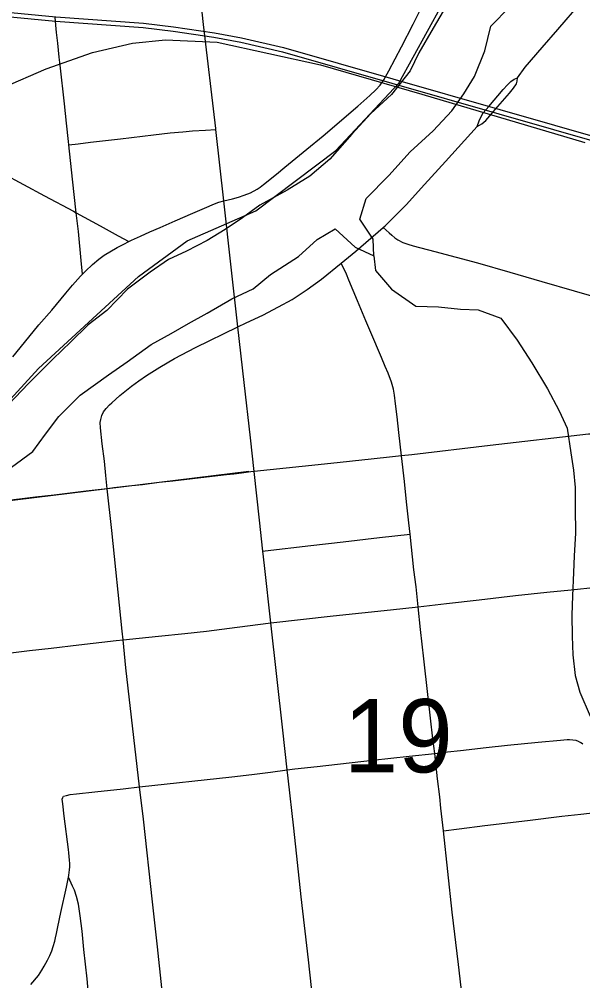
# Model space of a CAD drawing. Extents: x 0 to 34, y 0 to 22.
# Drawn here: x 3.9849 to 4.1458, y 15.8204 to 16.0949 of the extents above; entities that cross this region are included whole.
import ezdxf

# ---------------------------------------------------------------- set-up
doc = ezdxf.new("R2010")
doc.units = 0
for name, color, linetype in [('GM_X_City_Street', 7, 'Continuous'), ('GM_X_Corporation', 7, 'Continuous'), ('GM_X_Major_River', 7, 'Continuous'), ('GM_X_Minor_River', 7, 'Continuous'), ('GM_X_Rail_Line', 7, 'Continuous'), ('GM_X_Section_Text', 7, 'Continuous'), ('GM_X_State_Route', 7, 'Continuous')]:
    doc.layers.add(name, color=color, linetype=linetype)

msp = doc.modelspace()

# ---------------------------------------------------------------- linework, layer by layer
at = {"layer": 'GM_X_City_Street'}
for points in [[(4.04334, 16.04306), (4.04577, 16.04357), (4.04755, 16.04404), (4.04918, 16.0446), (4.0509, 16.04532), (4.05288, 16.04638), (4.05372, 16.04694), (4.05468, 16.04766), (4.05835, 16.05065), (4.06078, 16.05268), (4.06701, 16.05774), (4.07172, 16.06161), (4.08155, 16.07002), (4.08504, 16.07312), (4.08678, 16.07467), (4.08795, 16.07603), (4.08905, 16.07758), (4.09047, 16.08016), (4.09402, 16.08701), (4.09738, 16.09348), (4.10176, 16.10235)], [(4.12719, 16.07816), (4.12941, 16.08117), (4.13421, 16.08676), (4.13867, 16.09196), (4.14526, 16.09952)], [(4.00299, 16.02211), (4.00262, 16.02597), (4.00182, 16.03423), (4.0012, 16.03959), (4.00009, 16.04923), (3.99907, 16.05902), (3.99896, 16.06), (3.99838, 16.06522), (3.99783, 16.07076), (3.99655, 16.08172), (3.99631, 16.08408), (3.99588, 16.08802), (3.99552, 16.09107), (3.99513, 16.09536)], [(3.90559, 16.09086), (3.90888, 16.08911), (3.9174, 16.08464), (3.92261, 16.0819), (3.92571, 16.08022), (3.92696, 16.07954), (3.93475, 16.07528), (3.94233, 16.07113), (3.9523, 16.06579), (3.9576, 16.0629), (3.95988, 16.06166), (3.963, 16.05996), (3.96862, 16.05708), (3.98013, 16.05089), (3.99212, 16.04442), (4.00036, 16.04005), (4.0012, 16.03959), (4.00801, 16.03591), (4.01316, 16.03307), (4.0162, 16.03139)], [(4.11566, 16.06429), (4.11696, 16.06503), (4.11813, 16.06596), (4.11926, 16.06726), (4.12026, 16.06844), (4.12491, 16.07373), (4.12608, 16.07521), (4.12688, 16.07644), (4.12707, 16.07718), (4.12719, 16.07816)], [(4.11566, 16.06429), (4.11622, 16.06589), (4.11677, 16.06713), (4.11739, 16.06812), (4.11904, 16.06994), (4.12312, 16.07484), (4.12429, 16.07613), (4.12528, 16.07706), (4.12627, 16.0778), (4.12719, 16.07816)], [(4.04735, 16.00708), (4.04973, 16.0082), (4.05448, 16.01044), (4.05893, 16.01277), (4.06288, 16.01487), (4.06716, 16.0177), (4.07122, 16.02067), (4.07679, 16.02519), (4.08101, 16.02869), (4.08389, 16.0311), (4.08886, 16.03539), (4.08939, 16.03585), (4.09542, 16.04189), (4.10062, 16.04766), (4.10666, 16.05427), (4.11566, 16.06429)], [(3.99907, 16.05902), (4.00171, 16.05932), (4.00529, 16.05973), (4.01385, 16.06075), (4.02328, 16.06189), (4.02798, 16.06241), (4.03161, 16.06275), (4.03439, 16.06297), (4.0381, 16.06321), (4.04105, 16.0634)], [(3.98309, 15.99853), (3.98516, 16.00105), (3.99053, 16.00763), (3.99417, 16.01184), (3.99822, 16.01664), (4.00008, 16.01896), (4.00243, 16.02156), (4.00299, 16.02211), (4.00385, 16.02296), (4.00578, 16.02489), (4.00767, 16.02642), (4.00917, 16.02748), (4.01287, 16.02968), (4.01478, 16.03069), (4.0162, 16.03139), (4.01699, 16.03178), (4.01954, 16.03297), (4.02219, 16.03418), (4.02513, 16.03546), (4.02947, 16.03736), (4.03451, 16.03955), (4.03778, 16.04092), (4.04065, 16.04219), (4.04194, 16.04269), (4.04334, 16.04306)], [(4.08886, 16.03539), (4.09054, 16.0339), (4.09132, 16.0332), (4.09214, 16.03248), (4.09301, 16.03187), (4.0944, 16.03117), (4.09585, 16.03065), (4.09736, 16.03022), (4.10357, 16.02859), (4.11576, 16.02531), (4.12499, 16.02265), (4.13417, 16.02002), (4.14334, 16.01736), (4.1483, 16.01592), (4.15341, 16.01449), (4.1616, 16.01217), (4.16839, 16.01032), (4.17955, 16.00729), (4.18887, 16.00456), (4.19586, 16.00247), (4.20044, 16.00104), (4.2043, 15.99983)], [(4.09407, 15.97021), (4.0933, 15.9769), (4.0928, 15.98134), (4.0924, 15.98512), (4.09211, 15.98755), (4.09178, 15.98932), (4.0912, 15.9913), (4.09022, 15.99381), (4.0894, 15.99578), (4.08834, 15.99831), (4.08534, 16.00541), (4.08385, 16.00882), (4.08146, 16.01446), (4.07906, 16.02043), (4.07833, 16.02212), (4.07679, 16.02519)], [(4.0097, 15.98371), (4.01067, 15.98476), (4.01132, 15.98541), (4.01359, 15.98747), (4.01698, 15.99016), (4.01904, 15.99164), (4.02125, 15.99321), (4.02503, 15.99555), (4.02925, 15.99799), (4.03522, 16.00115), (4.04735, 16.00708)], [(4.00999, 15.96085), (4.00963, 15.96466), (4.00926, 15.9687), (4.00863, 15.97365), (4.0081, 15.97827), (4.00804, 15.97976), (4.00816, 15.98061), (4.0085, 15.98173), (4.00901, 15.98277), (4.0097, 15.98371)], [(4.09652, 15.94791), (4.09618, 15.95108), (4.09552, 15.9571), (4.09489, 15.96295), (4.09407, 15.97021)], [(4.01455, 15.91773), (4.01429, 15.92021), (4.0113, 15.94895), (4.00999, 15.96085)], [(4.05448, 15.94303), (4.05509, 15.94311), (4.06813, 15.94468), (4.07739, 15.94572), (4.0878, 15.94689), (4.09652, 15.94791)], [(4.09882, 15.92718), (4.09821, 15.93286), (4.09759, 15.93775), (4.09652, 15.94791)], [(4.10354, 15.88529), (4.10305, 15.88943), (4.10236, 15.8954), (4.10163, 15.9021), (4.10048, 15.91227), (4.09953, 15.92063), (4.09882, 15.92718)], [(4.01928, 15.87573), (4.01537, 15.90971), (4.01455, 15.91773)], [(4.06145, 15.88066), (4.06356, 15.88089), (4.06994, 15.88159), (4.08577, 15.88334), (4.09624, 15.88449), (4.10354, 15.88529), (4.10725, 15.88573), (4.11087, 15.88617), (4.11827, 15.88697), (4.12429, 15.88765), (4.13314, 15.88854), (4.13949, 15.88912), (4.14135, 15.88923), (4.14208, 15.88925), (4.14304, 15.8892), (4.14388, 15.88904), (4.14454, 15.88876), (4.14518, 15.88839)], [(4.14585, 15.88792), (4.14518, 15.88839)], [(4.10605, 15.86321), (4.10534, 15.86971), (4.10498, 15.87292), (4.10436, 15.87807), (4.10396, 15.8817), (4.10354, 15.88529)], [(3.99759, 15.87306), (3.99839, 15.8733), (3.99948, 15.87356), (4.00128, 15.87377), (4.00653, 15.87435), (4.01455, 15.87521), (4.01928, 15.87573), (4.04557, 15.87863), (4.05134, 15.87927), (4.05668, 15.87994), (4.06145, 15.88066)], [(4.03008, 15.77827), (4.02993, 15.77955), (4.02856, 15.79188), (4.02715, 15.80419), (4.02665, 15.80849), (4.0244, 15.83009), (4.02297, 15.8429), (4.02038, 15.86655), (4.01928, 15.87573)], [(3.98819, 15.81933), (3.99037, 15.82194), (3.99139, 15.82345), (3.99203, 15.82457), (3.99297, 15.82633), (3.99364, 15.82765), (3.99417, 15.82897), (3.99458, 15.8302), (3.99503, 15.8317), (3.99529, 15.83262), (3.99559, 15.83394), (3.99595, 15.83579), (3.99677, 15.8399), (3.99841, 15.84717), (3.99897, 15.84997), (3.99905, 15.85041), (3.9992, 15.85136), (3.99925, 15.85195), (3.99931, 15.85303), (3.99931, 15.85391), (3.99928, 15.85481), (3.99911, 15.85692), (3.99901, 15.85783), (3.99776, 15.86735), (3.99734, 15.87093), (3.99719, 15.87225), (3.99731, 15.87269), (3.99759, 15.87306)], [(4.10605, 15.86321), (4.11056, 15.86382), (4.11784, 15.86476), (4.13007, 15.8662), (4.13988, 15.86736), (4.14529, 15.868), (4.15019, 15.86858)], [(4.11159, 15.81446), (4.11111, 15.81852), (4.11037, 15.82508), (4.10852, 15.83997), (4.10605, 15.86321)], [(4.00913, 15.77608), (4.00886, 15.77868), (4.00816, 15.78576), (4.00724, 15.7941), (4.00617, 15.80337), (4.00479, 15.81542), (4.00426, 15.82099), (4.00338, 15.82933), (4.00292, 15.83458), (4.00231, 15.83896), (4.00179, 15.84223), (4.00128, 15.84446), (4.00067, 15.84627), (4.00016, 15.84739), (3.99897, 15.84997)]]:
    msp.add_lwpolyline(points, dxfattribs=at)
at = {"layer": 'GM_X_Corporation'}
msp.add_lwpolyline([(3.70451, 15.82679), (3.95785, 15.82961), (3.96301, 15.83469), (3.96686, 15.84299), (3.96941, 15.85453), (3.96707, 15.87084), (3.96081, 15.8942), (3.95541, 15.9075), (3.95272, 15.92742), (3.9528, 15.93764), (3.95707, 15.95126), (3.96534, 15.96787), (3.99037, 15.99515), (4.01899, 16.02146), (4.0329, 16.03159), (4.05248, 16.04016), (4.07534, 16.05741), (4.0933, 16.07661), (4.10559, 16.09887)], dxfattribs=at)
at = {"layer": 'GM_X_Major_River'}
for points in [[(4.10598, 16.09718), (4.1031, 16.09227), (4.09906, 16.08528), (4.09656, 16.08017), (4.0912, 16.07338), (4.08528, 16.06793), (4.07992, 16.06209), (4.07361, 16.05492), (4.06788, 16.05003), (4.0614, 16.0461), (4.05359, 16.04179), (4.04863, 16.03822), (4.04368, 16.03485), (4.03853, 16.03166), (4.03263, 16.02867), (4.02749, 16.02624), (4.02234, 16.02268), (4.01585, 16.01779), (4.00993, 16.01177), (4.00458, 16.00763), (3.99961, 16.00274), (3.99446, 15.99784), (3.98757, 15.99087), (3.98184, 15.98485)], [(3.98266, 15.967), (3.98876, 15.97151), (3.9924, 15.97642), (3.99623, 15.98151), (4.00235, 15.98754), (4.01036, 15.99336), (4.0157, 15.99711), (4.02257, 16.00199), (4.02828, 16.00517), (4.03323, 16.00798), (4.03857, 16.01098), (4.04562, 16.0151), (4.05171, 16.0179), (4.05667, 16.02204), (4.06468, 16.0271), (4.07003, 16.03199), (4.07517, 16.03499), (4.08083, 16.02982), (4.08612, 16.02731), (4.08597, 16.03206), (4.08221, 16.03778), (4.08396, 16.04365), (4.09046, 16.05024), (4.09658, 16.05702), (4.10308, 16.06305), (4.10843, 16.0687), (4.11188, 16.07361), (4.11495, 16.07852), (4.11785, 16.08589), (4.11961, 16.0929), (4.12496, 16.09836)]]:
    msp.add_lwpolyline(points, dxfattribs=at)
at = {"layer": 'GM_X_Minor_River'}
msp.add_lwpolyline([(4.08612, 16.02731), (4.08666, 16.02314), (4.09118, 16.01779), (4.09816, 16.01299), (4.10461, 16.01275), (4.11087, 16.01214), (4.11599, 16.01191), (4.12242, 16.00958), (4.12712, 16.00328), (4.13125, 15.9968), (4.13575, 15.98937), (4.13912, 15.98308), (4.14136, 15.97813), (4.14245, 15.9711), (4.14317, 15.96616), (4.1437, 15.96123), (4.14366, 15.95534), (4.1438, 15.94813), (4.14337, 15.94168), (4.14315, 15.93694), (4.14291, 15.9303), (4.14268, 15.9248), (4.14282, 15.91873), (4.14298, 15.91342), (4.14369, 15.90753), (4.14498, 15.90277), (4.14797, 15.89592)], dxfattribs=at)
at = {"layer": 'GM_X_Rail_Line'}
for points in [[(3.74028, 16.13094), (3.79436, 16.12262), (3.82911, 16.11613), (3.88131, 16.10808), (3.93343, 16.10109), (3.9674, 16.09697), (3.99526, 16.09428), (4.02031, 16.09246), (4.02883, 16.09142), (4.04047, 16.08977), (4.04817, 16.08834), (4.06004, 16.08559), (4.15304, 16.05895), (4.19243, 16.04803), (4.21647, 16.04116), (4.24809, 16.03235), (4.29384, 16.01861), (4.31761, 16.01123), (4.35766, 15.99872)], [(3.74046, 16.13217), (3.79455, 16.12385), (3.82854, 16.11745), (3.88107, 16.10939), (3.93557, 16.10216), (3.96756, 16.0982), (3.99536, 16.09551), (4.02043, 16.0937), (4.02899, 16.09265), (4.04068, 16.091), (4.04842, 16.08956), (4.06035, 16.0868), (4.15338, 16.06014), (4.19277, 16.04923), (4.21681, 16.04236), (4.24844, 16.03355), (4.2942, 16.0198), (4.31798, 16.01241), (4.35803, 15.99991)], [(3.87267, 15.94556), (3.93258, 16.023), (3.96589, 16.0641), (3.9729, 16.07), (3.98031, 16.0754), (3.99264, 16.08069), (4.00586, 16.08535), (4.01723, 16.08801), (4.02665, 16.08895), (4.04143, 16.08832), (4.07096, 16.08181), (4.0999, 16.07348), (4.14641, 16.05965)], [(3.87267, 15.94556), (3.95334, 15.95397), (4.05046, 15.96583)]]:
    msp.add_lwpolyline(points, dxfattribs=at)
at = {"layer": 'GM_X_State_Route'}
msp.add_line((4.09705, 15.97056), (4.09407, 15.97021), dxfattribs=at)
for points in [[(4.0568, 15.92257), (4.05493, 15.9389), (4.05448, 15.94303), (4.05349, 15.95189), (4.05196, 15.96578), (4.0509, 15.97542), (4.04914, 15.99116), (4.04735, 16.00708), (4.04543, 16.02414), (4.04334, 16.04306), (4.04105, 16.0634), (4.04101, 16.06372), (4.03753, 16.09337), (4.03553, 16.11188)], [(4.14796, 15.97647), (4.14745, 15.97642), (4.11936, 15.97321), (4.09705, 15.97056)], [(4.09407, 15.97021), (4.09146, 15.96995), (4.08536, 15.96926), (4.07384, 15.96807), (4.06566, 15.96723), (4.05196, 15.96578)], [(4.05196, 15.96578), (4.05101, 15.96564), (4.04837, 15.96527), (4.04623, 15.96502), (4.04409, 15.96478), (4.04088, 15.96441), (4.03437, 15.96366), (4.02878, 15.96304), (4.02482, 15.96259), (4.02013, 15.96201), (4.01614, 15.96156), (4.01192, 15.96107)], [(4.00999, 15.96085), (4.00403, 15.96016), (3.99486, 15.95904), (3.98955, 15.95842), (3.9803, 15.95733), (3.97176, 15.95626)], [(4.01192, 15.96107), (4.01139, 15.96101), (4.00999, 15.96085)], [(4.09882, 15.92718), (4.10695, 15.92811), (4.11625, 15.92916), (4.12666, 15.93035), (4.13554, 15.93131), (4.14256, 15.93204), (4.1497, 15.93278), (4.1545, 15.93332), (4.16272, 15.93424)], [(4.0568, 15.92257), (4.07454, 15.92454), (4.0909, 15.92631), (4.09882, 15.92718)], [(4.01455, 15.91773), (4.01912, 15.91822), (4.02471, 15.91878), (4.03217, 15.91954), (4.03837, 15.92024), (4.04711, 15.92131), (4.0568, 15.92257)], [(4.06145, 15.88066), (4.06014, 15.8919), (4.0568, 15.92257)], [(3.9487, 15.90985), (3.95662, 15.91083), (3.96342, 15.91168), (3.97454, 15.91306), (3.98248, 15.91403), (3.98779, 15.91469), (3.99399, 15.91539), (4.00188, 15.91629), (4.01259, 15.91751), (4.01455, 15.91773)], [(4.06928, 15.80971), (4.0675, 15.82642), (4.06542, 15.84432), (4.06329, 15.86393), (4.06174, 15.87821), (4.06145, 15.88066)]]:
    msp.add_lwpolyline(points, dxfattribs=at)

# ---------------------------------------------------------------- texts
at = {"layer": 'GM_X_Section_Text'}
msp.add_text('19', height=0.020928, rotation=0, dxfattribs=at).set_placement((4.07757, 15.87988))

doc.saveas('drawing.dxf')
